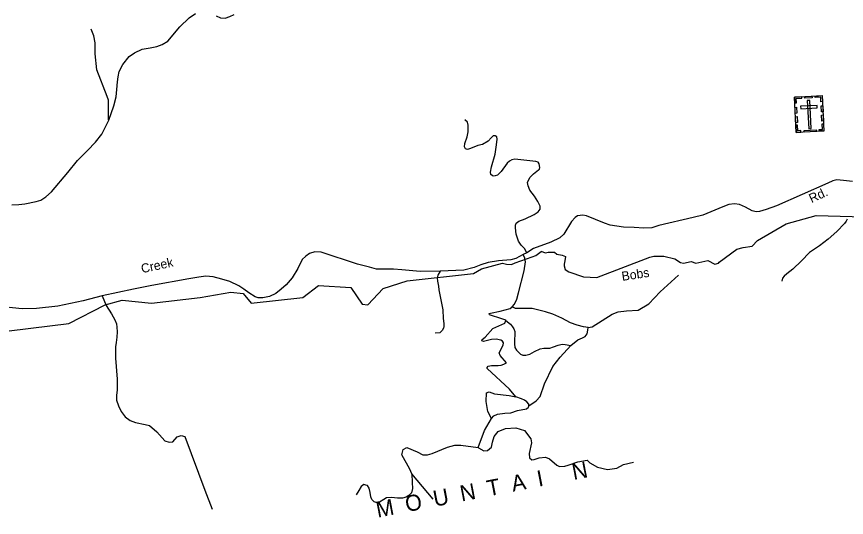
# Model space of a CAD drawing. Extents: x 884530 to 1028605, y 526725 to 653634.
# Drawn here: x 958704 to 964663, y 537539 to 541137 of the extents above; entities that cross this region are included whole.
import ezdxf

# ---------------------------------------------------------------- set-up
doc = ezdxf.new("R2010")
doc.units = 0
for name, color, linetype in [('Exist Cultural Cemetery CELL', 7, 'Continuous'), ('Exist Geographical Mountain Summit Label', 7, 'Continuous'), ('Exist Hydrographic Creek Single Shore', 7, 'Continuous'), ('Exist Hydrographic Creek Single Shore Label', 7, 'Continuous'), ('Exist Road Non-System Type 51', 7, 'Continuous'), ('Exist Road Secondary Type 51 Attributed', 7, 'Continuous'), ('Exist Road Secondary Type 51 Label', 7, 'Continuous')]:
    doc.layers.add(name, color=color, linetype=linetype)

msp = doc.modelspace()

# ---------------------------------------------------------------- linework, layer by layer
at = {"layer": 'Exist Cultural Cemetery CELL'}
for points in [[(964290.5, 540558.8), (964489.3, 540569.1), (964502.4, 540314.8), (964303.6, 540304.5)], [(964292.7, 540515.6), (964304, 540516.2), (964302.4, 540548.3), (964342.9, 540550.4), (964342.3, 540561.5), (964290.5, 540558.8)], [(964364.4, 540562.6), (964416.2, 540565.3), (964416.8, 540553.9), (964365, 540551.2)], [(964400.9, 540535.2), (964382.2, 540534.2), (964392.7, 540331.7), (964411.3, 540332.7)], [(964491.6, 540525.8), (964480.3, 540525.2), (964478.6, 540557.4), (964438.1, 540555.3), (964437.5, 540566.4), (964489.4, 540569.1)], [(964296.5, 540441.5), (964294.3, 540484.8), (964305.6, 540485.4), (964307.9, 540442.1)], [(964334.7, 540493), (964335.7, 540474.3), (964453.3, 540480.4), (964452.3, 540499)], [(964484, 540452.2), (964481.7, 540495.5), (964493.1, 540496.1), (964495.3, 540452.8)], [(964300, 540374.4), (964297.7, 540417.6), (964309.1, 540418.2), (964311.3, 540375)], [(964487.4, 540386.4), (964485.1, 540429.7), (964496.5, 540430.2), (964498.7, 540387)], [(964336.6, 540306.3), (964336.1, 540317.8), (964314.1, 540316.6), (964312, 540357), (964300.9, 540356.4), (964303.6, 540304.6)], [(964469.4, 540313.1), (964468.8, 540324.6), (964490.7, 540325.7), (964488.6, 540366.1), (964499.8, 540366.6), (964502.4, 540314.8)], [(964360.4, 540319), (964445.1, 540323.3), (964445.7, 540312), (964361, 540307.6)]]:
    msp.add_lwpolyline(points, close=True, dxfattribs=at)
at = {"layer": 'Exist Hydrographic Creek Single Shore'}
msp.add_lwpolyline([(958511.1, 538861.6), (959080.7, 538932.1), (959340.9, 539066.1), (959461.7, 539100.6), (959673, 539079), (960022.3, 539117.9), (960242.3, 539156.7), (960330.5, 539146.5), (960388.9, 539079), (960759.8, 539117.9), (960872, 539204.2), (961104.9, 539191.2), (961186.8, 539070.4), (961225.6, 539066.1), (961337.7, 539182.6), (961510.3, 539238.7), (961986.5, 539290.3), (962042, 539324.5), (962193, 539366.5), (962222.9, 539358.3), (962258.3, 539355.5), (962283.8, 539366.8), (962407.5, 539410.8), (962433.5, 539420.3), (962470.7, 539448.8), (962470.1, 539450.7), (962503.5, 539438.7), (962522.6, 539443.6), (962566, 539444.2), (962584.4, 539429.1), (962623.2, 539423.7), (962645.6, 539414), (962642.4, 539381.7), (962635.9, 539358.7), (962635.9, 539346), (962643.5, 539319.1), (962669.1, 539303.2), (962776.1, 539266.2), (962871.9, 539263.5), (963251.9, 539407.9), (963280.2, 539416.4), (963352.4, 539415), (963430.2, 539396.6), (963472.7, 539369.7), (963492.5, 539365.4), (963547.7, 539376.7), (963583.1, 539365.4), (963668, 539383.8), (963719, 539358.3), (963745.8, 539365.4), (963749.4, 539373.8), (963877.2, 539466.4), (963921.4, 539477.3), (963986.5, 539487.2), (964026.1, 539528.2), (964230, 539647.3), (964446, 539709.1), (964878.1, 539695.9)], dxfattribs=at)
at = {"layer": 'Exist Road Non-System Type 51'}
for points in [[(958670.2, 539784.5), (958720.7, 539787.2), (958762.5, 539791.6), (958844.1, 539807.6), (958878, 539819.1), (958913.5, 539842.3), (958955.4, 539879), (959073.4, 540017.3), (959141.5, 540102.9), (959212.8, 540175.4), (959271, 540234.6), (959317.2, 540293.1), (959366.5, 540393.4), (959402, 540495.2), (959419, 540559.9), (959425.2, 540613.9), (959428.7, 540667.7), (959434.4, 540704.9), (959442.1, 540741.9), (959466.8, 540792.8), (959513, 540849.9), (959551.6, 540877.6), (959605.6, 540902.3), (959664.2, 540911.6), (959710.5, 540922.4), (959750.6, 540936.3), (959790.7, 540959.4), (959876.6, 541063.7), (959943.3, 541129.1), (959988, 541158.3)], [(960137.7, 541143), (960168.5, 541127.5), (960202.5, 541125.4), (960234.8, 541136.8), (960265.7, 541152.2)], [(959363.3, 540395.3), (959363.3, 540537.7), (959354.7, 540563.6), (959281.4, 540753.5), (959268.4, 540870.1), (959268.4, 540947.7), (959260.2, 540999.5), (959240.4, 541046.3)], [(962369.3, 539440), (962351.3, 539470.1), (962328.6, 539494.9), (962309.2, 539523), (962293, 539573.7), (962286.6, 539620.1), (962286.6, 539637.4), (962293, 539652.5), (962310.3, 539666.5), (962357.7, 539683.8), (962420.3, 539714), (962450.5, 539734.5), (962463.4, 539752.8), (962463.4, 539775.5), (962448.3, 539808.9), (962422.4, 539846.7), (962390.1, 539889.8), (962377.1, 539920), (962372.8, 539944.9), (962390.1, 539980.5), (962417, 540007.4), (962452.6, 540035.5), (962458.9, 540040.4), (962462.3, 540052.8), (962455.9, 540079.7), (962449, 540090.6), (962432.1, 540095.9), (962282.3, 540112.1), (962260.1, 540108.3), (962243.4, 540099.1), (962226.2, 540084), (962183.1, 540024.7), (962158.3, 539998.8), (962139.9, 539992.3), (962127, 539991.3), (962118.4, 539995.6), (962109.7, 540002), (962106.5, 540019.3), (962114.1, 540058.1), (962142.1, 540147.7), (962151.8, 540216.4), (962155, 540256.3), (962152.9, 540272.5), (962142.1, 540280.1), (962127, 540281.2), (962113, 540267.1), (962090.3, 540242.3), (962049.4, 540218.6), (962015.9, 540210), (961963.1, 540188.4), (961941.5, 540181.9), (961927.5, 540186.2), (961920, 540200.2), (961924.3, 540225.1), (961940.5, 540273.6), (961948, 540309.2), (961948.2, 540355.9), (961941.8, 540377.5), (961922.4, 540394.8)], [(964669.3, 539680.6), (964660.8, 539668.2), (964648.9, 539650.9), (964594.5, 539593.2), (964532.7, 539538.9), (964471, 539490.7), (964399.2, 539443.1), (964341, 539382), (964278.2, 539321.7), (964235.8, 539288.7), (964216.2, 539271.7), (964204.4, 539257.3), (964200.2, 539235.3)], [(962263.6, 539052.2), (962280.6, 539069.9), (962296.5, 539107.9), (962309.8, 539153.2), (962349.6, 539310.2), (962358.1, 539374.6), (962353.8, 539401.5), (962341.8, 539427)], [(961746.5, 539308.2), (961728.4, 539279.4), (961725, 539260.7), (961727.6, 539236.9), (961733.5, 539199.6), (961737.7, 539174.2), (961751.3, 539101.2), (961764.9, 539029.1), (961766.7, 538968.9), (961772.6, 538931.6), (961773.4, 538911.2), (961769.1, 538898.5), (961759.8, 538881.5), (961742.9, 538865.4), (961710.7, 538862)], [(962808.2, 538902.5), (962837.2, 538907.4), (962982.3, 538998.7), (963024.7, 539016.4), (963084.9, 539024.2), (963168.3, 539026.9), (963244.2, 539074.4), (963324.9, 539159.8), (963457.7, 539278.5)], [(959319.5, 539130.1), (959347.4, 539061.7), (959386.9, 539000.9), (959411, 538957.6), (959422.6, 538929.6), (959424.5, 538906.5), (959425.5, 538872.8), (959423.5, 538833.2), (959418.7, 538796.5), (959415.8, 538763.8), (959413.9, 538725.2), (959415.8, 538682.9), (959425.5, 538532.5), (959426.5, 538452.5), (959421.7, 538417.8), (959421.7, 538380.2), (959436.1, 538339.7), (959454.5, 538300.2), (959484.3, 538261.6), (959518.8, 538235.8), (959558.6, 538221.1), (959628.9, 538205.7), (959659.7, 538198.9), (959710.8, 538154.6), (959769.7, 538088.1), (959799.5, 538078.5), (959825.5, 538082.3), (959857.3, 538117.1), (959887.2, 538126.7), (959911.7, 538119.1), (960055.5, 537734.1), (960110, 537597.9)], [(962217.8, 538953.5), (962211.3, 538959), (962188.7, 538965.5), (962099.2, 538994.6), (962098.1, 539003.3), (962106.7, 539006.5), (962177.5, 539020.8), (962248, 539038.9), (962263.6, 539052.2)], [(962808.2, 538902.5), (962774.6, 538907.1), (962730, 538919.1), (962681.1, 538936.8), (962621, 538969.4), (962554.8, 538998.7), (962502.5, 539016.4), (962406.2, 539039.8), (962348.5, 539038.7), (962310.3, 539038.7), (962287, 539040.1), (962263.6, 539052.2)], [(962223.3, 538649.4), (962177.5, 538703.2), (962169.5, 538721.8), (962197.9, 538776.4), (962200.6, 538793.1), (962192.8, 538805.1), (962180.8, 538812.9), (962148.3, 538819.3), (962115.8, 538817.9), (962058.4, 538801.6), (962046.4, 538807.3), (962048.5, 538817.2), (962069.7, 538832.7), (962124.6, 538897.3), (962210.2, 538934.2), (962217.8, 538953.5)], [(962217.8, 538953.5), (962250.9, 538928.3), (962266.4, 538908.5), (962276.3, 538892.9), (962282, 538875.2), (962282.7, 538850.4), (962280.6, 538817.2), (962280.6, 538786), (962282, 538760.5), (962294, 538739.3), (962322.7, 538712.8), (962340.4, 538705), (962360.2, 538703.6), (962389.6, 538711), (962424.3, 538730.1), (962465.3, 538749.9), (962490.8, 538755.6), (962514.1, 538755.6), (962533.2, 538755.6), (962560.8, 538765.5), (962593.4, 538776.8), (962623.1, 538783.2), (962644.7, 538780.7), (962683.6, 538775.1)], [(962683.6, 538775.1), (962733.9, 538815.4), (962769.2, 538829.6), (962786.9, 538838.8), (962802.5, 538858.6), (962807.7, 538884.4), (962808.2, 538902.5)], [(962381.7, 538339.7), (962435.2, 538376.5), (962465.3, 538408.7), (962496.4, 538497.9), (962556.2, 538623.3), (962608.4, 538689.8), (962683.6, 538775.1)], [(962290.1, 538404.1), (962243.1, 538461.1), (962083.1, 538607.6), (962083.9, 538616.8), (962090.9, 538626), (962115, 538630.3), (962161.7, 538630.3), (962184.3, 538632.4), (962204.2, 538640.2), (962223.3, 538649.4)], [(962115.2, 538250.7), (962088.8, 538299.2), (962076.9, 538372.8), (962079.3, 538434.6), (962098.3, 538441.7), (962136.3, 538427.4), (962240.7, 538415.6), (962290.1, 538404.1)], [(962381.7, 538339.7), (962383, 538351.5), (962367.3, 538368.7), (962351.7, 538380.8), (962329.1, 538391.4), (962290.1, 538404.1)], [(962115.2, 538250.7), (962132.3, 538267.5), (962157.8, 538281), (962209.5, 538288.7), (962252.6, 538290.9), (962300.9, 538306.1), (962366.4, 538318.2), (962380.6, 538330.1), (962381.7, 538339.7)], [(961542.3, 537853.1), (961528.3, 537884.9), (961472, 537988.4), (961481.5, 538026.2), (961507.6, 538040.5), (961581.1, 538009.6), (961621, 537989), (961655, 537987.5), (961687.9, 537997.7), (961799.4, 538044.2), (961850.3, 538058.3), (961894.3, 538057.1), (962018.8, 538041.4), (962065.5, 538164.5), (962115.2, 538250.7)], [(962022.4, 538038.1), (962060.3, 538016.7), (962086.4, 538019.1), (962114.9, 538042.8), (962122, 538078.5), (962133.9, 538121.2), (962162.4, 538156.8), (962214.6, 538178.2), (962290.5, 538182.9), (962352.2, 538163.9), (962397.2, 538104.6), (962402, 538073.7), (962385.4, 537997.7), (962387.7, 537966.9), (962405.1, 537953.6), (962421, 537955), (962456.5, 537966.9), (962501.4, 537972), (962530.1, 537959.7), (962583.5, 537915.3), (962601.9, 537904), (962641.5, 537906.8), (962664.2, 537915.3), (962734.1, 537938.4), (962800.6, 537950.3), (962821.9, 537931.3), (962876.5, 537900.4), (962947.7, 537883.8), (963014.1, 537893.3), (963061.5, 537919.4), (963135.1, 537936)], [(961542.3, 537853.1), (961543.9, 537788.6), (961546.7, 537746.2), (961539.7, 537715), (961521.3, 537695.2), (961501.4, 537683.9), (961474.5, 537678.2), (961439.2, 537678.2), (961396.7, 537682.4), (961361.3, 537679.6), (961341.5, 537668.3), (961310.4, 537648.5), (961294.8, 537644.2), (961272.1, 537651.3), (961256.6, 537666.9), (961248.1, 537686.7), (961243.8, 537717.8), (961236.8, 537749), (961225.4, 537767.4), (961212.7, 537771.6), (961197.1, 537775.9), (961178.7, 537761.7), (961163.2, 537733.4), (961143.3, 537702.3)], [(961695.3, 537671.1), (961542.3, 537853.1)]]:
    msp.add_lwpolyline(points, dxfattribs=at)
at = {"layer": 'Exist Road Secondary Type 51 Attributed'}
for points in [[(964706.6, 539952.9), (964642.3, 539960.4), (964595.5, 539964.6), (964567, 539957.9), (964529.4, 539941.2), (964161.8, 539777.3), (964088.2, 539750.6), (964039.8, 539735.5), (964015.5, 539733.9), (963986.3, 539742.2), (963939.1, 539768.6), (963896.5, 539786.9), (963859.6, 539791.2), (963819.6, 539787.8), (963776.1, 539770.2), (963632, 539709.6), (963561.8, 539692.9), (963316.1, 539635.6), (963266, 539620.2), (963209.2, 539616.8), (963139.8, 539621.8), (963062.1, 539623.5), (962967.3, 539638.1), (962926.3, 539652.3), (962797, 539704.7), (962770.1, 539710.9), (962731.6, 539705), (962714.5, 539692.9), (962690.3, 539664.5), (962634, 539573.7), (962605.1, 539547.4), (962540.3, 539515.2), (962416.6, 539470.9), (962369.3, 539440), (962341.8, 539427), (962290, 539399.5), (962254.1, 539389.4), (962163.9, 539382), (962091.6, 539370.1), (962038.9, 539353.1), (961989.6, 539333.8), (961915.9, 539314.8), (961746.5, 539308.2)], [(961746.5, 539308.2), (961602.3, 539306.7), (961469.9, 539317.1), (961412.2, 539321.3), (961289.8, 539323.4), (961238.8, 539335.9), (961152.8, 539359.3), (960891.6, 539445), (960845.7, 539445.9), (960808.1, 539434.2), (960780.5, 539415.8), (960756.3, 539390.7), (960724.9, 539326.7), (960683.1, 539259.8), (960640.5, 539209.7), (960604.6, 539178.3), (960565.3, 539147.8), (960519.8, 539126.6), (960472.6, 539116.9), (960439.1, 539116.1), (960417, 539123.2), (960371.5, 539152), (960335.9, 539178.3), (960300.4, 539202.2), (960235.3, 539234.8), (960178, 539250.2), (960116.2, 539267.8), (960064.4, 539272), (960013.4, 539265.3), (959942.4, 539253.6), (959675, 539204.3), (959542.9, 539178.3), (959319.5, 539130.1), (959182.3, 539094.6), (958999.8, 539056.3), (958846.9, 539038.7), (958743.3, 539037.1), (958556.9, 539057.1)]]:
    msp.add_lwpolyline(points, dxfattribs=at)

# ---------------------------------------------------------------- texts
at = {"layer": 'Exist Geographical Mountain Summit Label'}
msp.add_text('M  O  U  N  T  A  I     N', height=114.829, rotation=10.90733, dxfattribs=at).set_placement((961297.2, 537536.5))
at = {"layer": 'Exist Hydrographic Creek Single Shore Label'}
msp.add_text('Bobs', height=65.62, rotation=8.63201, dxfattribs=at).set_placement((963054.3, 539237.9))
msp.add_text('Bobs', height=65.62, rotation=8.63201, dxfattribs=at).set_placement((963054.3, 539237.9))
at = {"layer": 'Exist Road Secondary Type 51 Label'}
for s, rotation, p in [('Rd.', 25.08412, (964413.1, 539796)), ('Creek', 12.41449, (959605.9, 539292.6))]:
    msp.add_text(s, height=65.62, rotation=rotation, dxfattribs=at).set_placement(p)

doc.saveas('drawing.dxf')
